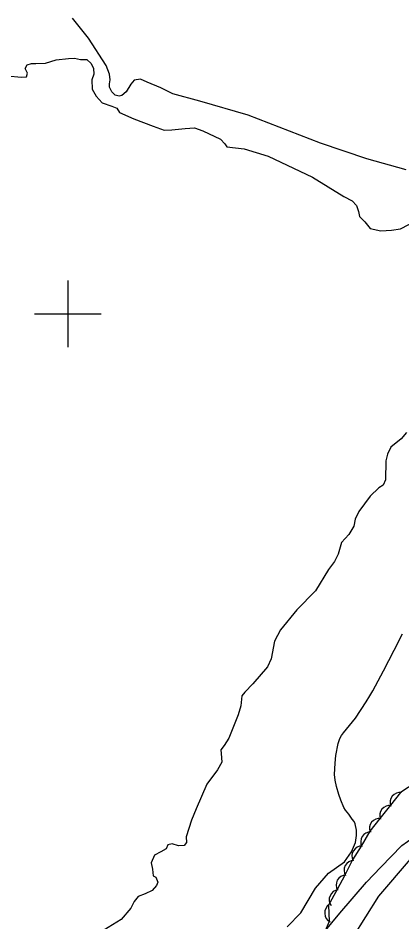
# Model space of a CAD drawing. Extents: x 643342 to 646936, y 5873857 to 5876103.
# Drawn here: x 644785 to 644900.4, y 5874417.3 to 5874688.8 of the extents above; entities that cross this region are included whole.
import ezdxf

# ---------------------------------------------------------------- set-up
doc = ezdxf.new("R2010")
doc.units = 0
for name, color, linetype in [('Niveau 2', 7, 'Continuous'), ('Niveau 22', 7, 'Continuous'), ('Niveau 4', 7, 'Continuous'), ('Niveau 44', 7, 'Continuous'), ('Niveau 61', 7, 'Continuous')]:
    doc.layers.add(name, color=color, linetype=linetype)

msp = doc.modelspace()

# ---------------------------------------------------------------- linework, layer by layer
at = {"layer": 'Niveau 2'}
msp.add_lwpolyline([(645033.6, 5874562.02), (645028.16, 5874557.02), (645017.36, 5874550.84), (645003.58, 5874543.28), (644999.48, 5874539.32), (644990.35, 5874529.34), (644978.11, 5874518.31), (644963.38, 5874509.01), (644955.88, 5874501.15), (644949.79, 5874495.17), (644945.06, 5874485), (644942.13, 5874477.8), (644934.92, 5874462.37), (644928.86, 5874454.37), (644919.76, 5874449.01), (644910.52, 5874442.33), (644902.84, 5874436.11), (644893.32, 5874425.03), (644885.55, 5874412.64)], dxfattribs=at)
at = {"layer": 'Niveau 22'}
for points in [[(644901.63, 5874643.18), (644889.88, 5874646.5), (644875.96, 5874651.23), (644854.19, 5874659.67), (644839.62, 5874663.85), (644831.59, 5874666.08), (644827.92, 5874667.86), (644823.85, 5874669.61), (644821.83, 5874670.44), (644819.88, 5874670.19), (644818.9, 5874668.93), (644817.5, 5874666.67), (644816.26, 5874665.54), (644815.4, 5874665.32), (644814.24, 5874665.68), (644813.23, 5874666.63), (644812.48, 5874668.1), (644812.51, 5874669.03), (644812.7, 5874670.27), (644812.48, 5874671.93), (644811.53, 5874674.61), (644806.23, 5874682.79), (644801.44, 5874688.81)], [(644872.15, 5874408.35), (644881.75, 5874419.98), (644889.76, 5874429.22), (644894.01, 5874433.74), (644900.35, 5874440.23), (644907.17, 5874445.09), (644918.71, 5874454.64), (644923.06, 5874459.41), (644924.24, 5874462.36), (644926.15, 5874471.2), (644929.1, 5874477.28), (644931.36, 5874481.63), (644933.6, 5874486.22), (644934.06, 5874489.35), (644936.25, 5874505.12), (644936.93, 5874508.5), (644940.29, 5874515.33), (644941.2, 5874518.86), (644941.06, 5874520.63), (644938.24, 5874529.1)], [(644865.87, 5874415.82), (644869.96, 5874420.07), (644874.39, 5874427.49), (644878.37, 5874431.92), (644883.12, 5874435.33), (644885.24, 5874438.4), (644886.39, 5874441.19), (644886.73, 5874443.23), (644886.75, 5874444.86), (644886.31, 5874446.74), (644886.05, 5874447.46), (644885.46, 5874448.2), (644884.41, 5874449.64), (644883.43, 5874450.85), (644882.97, 5874451.7), (644882.02, 5874453.84), (644881.44, 5874455.61), (644880.72, 5874457.96), (644880.32, 5874459.9), (644880.14, 5874461.56), (644880.32, 5874465.01), (644880.53, 5874467.34), (644881.24, 5874470.88), (644881.75, 5874472.45), (644882.18, 5874473.32), (644882.8, 5874474.15), (644886.39, 5874478.56), (644889.64, 5874483.43), (644890.78, 5874485.19), (644891.65, 5874486.73), (644894.81, 5874492.72), (644898.02, 5874498.92), (644900.58, 5874503.83)]]:
    msp.add_lwpolyline(points, dxfattribs=at)
at = {"layer": 'Niveau 4'}
for points in [[(644781.73, 5874671.48), (644786.05, 5874671.05), (644787.59, 5874671.15), (644787.87, 5874672.24), (644787.18, 5874673.63), (644787.81, 5874674.74), (644789.09, 5874675.18), (644790.4, 5874675.15), (644793.26, 5874675.22), (644796.52, 5874676.27), (644800.19, 5874676.63), (644801.97, 5874676.74), (644803.78, 5874676.39), (644805.68, 5874676.39), (644806.96, 5874675.16), (644807.66, 5874673.66), (644807.78, 5874671.99), (644807.19, 5874670.28), (644807.27, 5874667.43), (644808.49, 5874665.36), (644810.3, 5874663.33), (644813.23, 5874662.33), (644814.71, 5874661.71), (644815.51, 5874660.45), (644819.81, 5874658.59), (644825.68, 5874656.35), (644828.98, 5874655.13), (644831.23, 5874655.28), (644835.25, 5874655.67), (644838.09, 5874655.85), (644840.54, 5874654.94), (644845.83, 5874652.43), (644847.12, 5874651.08), (644847.78, 5874650.17), (644852.94, 5874649.56), (644860.23, 5874647.29), (644873.52, 5874641.02)], [(644873.52, 5874641.02), (644882.96, 5874635.21), (644885.43, 5874633.94), (644886.72, 5874632.48), (644887.32, 5874630.73), (644887.66, 5874629.21), (644889.2, 5874627.64), (644890.88, 5874625.61), (644894.03, 5874624.86), (644897.22, 5874625.07), (644899.92, 5874625.49), (644904.97, 5874628.09)], [(644901.8, 5874564.37), (644900.18, 5874562.44), (644897.06, 5874559.91), (644896.04, 5874557.8), (644895.6, 5874555.85), (644895.46, 5874550.12), (644894.76, 5874548.51), (644893.41, 5874547.68), (644890.88, 5874545.2), (644887.45, 5874540.62), (644886.34, 5874538.26), (644885.91, 5874536.2), (644884.45, 5874533.69), (644882.27, 5874531.24), (644881.24, 5874527.81), (644880.12, 5874525.57), (644878.29, 5874523.15), (644874.42, 5874516.75), (644868.84, 5874511.03), (644863.87, 5874505), (644862.12, 5874501.64), (644861.12, 5874496.32), (644860.01, 5874493.96), (644855.56, 5874488.81), (644853.15, 5874486.34), (644852.3, 5874485.2), (644851.94, 5874482.19), (644851.21, 5874479.51), (644848.34, 5874472.48), (644846.97, 5874470.34), (644846.01, 5874468.95), (644846.1, 5874467.89), (644846.31, 5874465.29), (644844.95, 5874463.03), (644841.74, 5874458.71), (644838.54, 5874451.3), (644837.16, 5874447.85), (644835.55, 5874442.84), (644835.68, 5874441.18), (644834.92, 5874440.29), (644833.28, 5874440.14), (644831.33, 5874440.81), (644830.06, 5874440.46)], [(644830.06, 5874440.46), (644829.56, 5874439.23), (644827.97, 5874438.38), (644826.04, 5874437.38), (644825.05, 5874435.03), (644825.43, 5874433.16), (644825.59, 5874431.16), (644826.45, 5874430.75), (644827.05, 5874429.26), (644826.65, 5874428.28), (644825.35, 5874426.74), (644823.19, 5874425.72), (644821.12, 5874424.94), (644819.94, 5874423.42), (644818.91, 5874421.43), (644815.99, 5874418.08), (644810.81, 5874414.78)]]:
    msp.add_lwpolyline(points, dxfattribs=at)
at = {"layer": 'Niveau 44'}
msp.add_lwpolyline([(644904.53, 5874459.16), (644899.98, 5874456.21), (644896.96, 5874452.41), (644893.76, 5874448.38), (644890.74, 5874444.58), (644888.12, 5874440.1), (644885.54, 5874435.99), (644883.21, 5874431.37), (644880.92, 5874427.09), (644878.3, 5874422.32), (644878.53, 5874417.47), (644876.63, 5874413.06)], dxfattribs=at)
for centre, start, end in [((644899.85, 5874453.21), 81.5565, 201.5344), ((644899.85, 5874453.21), 81.5565, 201.5344), ((644899.85, 5874453.21), 81.5565, 201.5344), ((644896.74, 5874449.3), 81.5565, 201.5344), ((644896.74, 5874449.3), 81.5565, 201.5344), ((644896.74, 5874449.3), 81.5565, 201.5344), ((644893.63, 5874445.38), 81.5565, 201.5344), ((644893.63, 5874445.38), 81.5565, 201.5344), ((644893.63, 5874445.38), 81.5565, 201.5344), ((644890.99, 5874441.34), 87.8639, 207.8419), ((644890.99, 5874441.34), 87.8639, 207.8419), ((644890.99, 5874441.34), 87.8639, 207.8419), ((644888.33, 5874437.1), 87.8639, 207.8419), ((644888.33, 5874437.1), 87.8639, 207.8419), ((644888.33, 5874437.1), 87.8639, 207.8419), ((644885.98, 5874432.81), 91.8566, 211.8345), ((644885.98, 5874432.81), 91.8566, 211.8345), ((644885.98, 5874432.81), 91.8566, 211.8345), ((644883.62, 5874428.4), 91.8566, 211.8345), ((644883.62, 5874428.4), 91.8566, 211.8345), ((644883.62, 5874428.4), 91.8566, 211.8345), ((644881.54, 5874423.99), 96.6183, 216.5963), ((644881.54, 5874423.99), 96.6183, 216.5963), ((644881.54, 5874423.99), 96.6183, 216.5963), ((644880.18, 5874419.98), 122.7143, 242.6923), ((644880.18, 5874419.98), 122.7143, 242.6923), ((644880.18, 5874419.98), 122.7143, 242.6923)]:
    msp.add_arc(centre, 3, start, end, dxfattribs=at)
at = {"layer": 'Niveau 61'}
for points in [[(644800, 5874610), (644800, 5874600), (644800, 5874590)], [(644790, 5874600), (644800, 5874600), (644810, 5874600)]]:
    msp.add_lwpolyline(points, dxfattribs=at)

doc.saveas('drawing.dxf')
